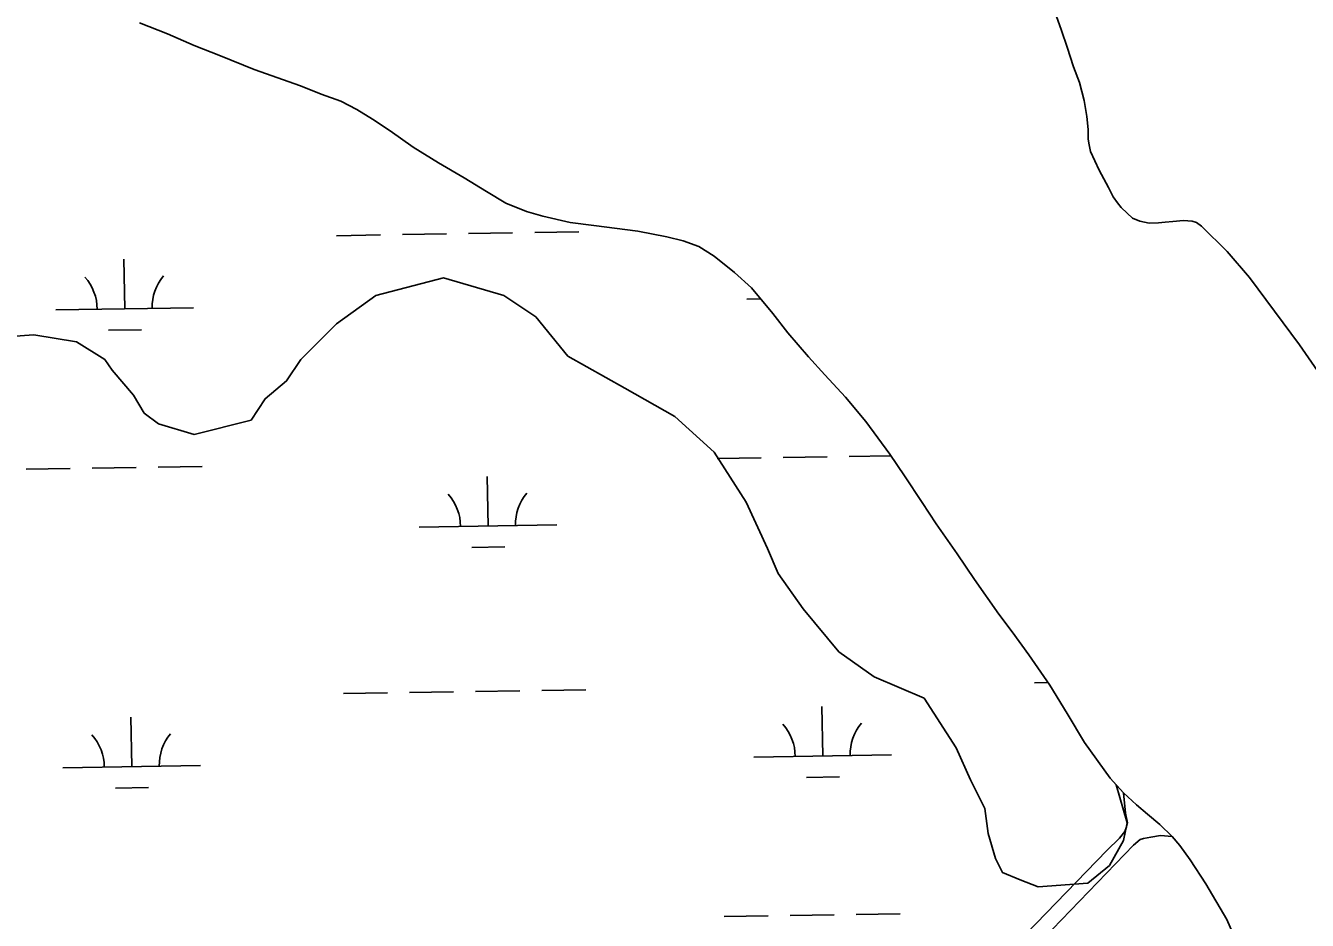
# Model space of a CAD drawing. Extents: x 3823584 to 3861785, y 301729 to 327625.
# Drawn here: x 3833950 to 3834881, y 323851 to 324501 of the extents above; entities that cross this region are included whole.
import ezdxf

# ---------------------------------------------------------------- set-up
doc = ezdxf.new("R2010")
doc.units = 0
for name, color, linetype in [('V-SITE-VEGE', 7, 'Continuous'), ('V-TOPO-SHOR', 7, 'Continuous'), ('V-WETL-SWMP', 7, 'Continuous')]:
    doc.layers.add(name, color=color, linetype=linetype)

msp = doc.modelspace()

# ---------------------------------------------------------------- linework, layer by layer
at = {"layer": 'V-SITE-VEGE'}
msp.add_lwpolyline([(3834032.76, 324503.18), (3834053.15, 324495.02), (3834072.56, 324486.67), (3834091.67, 324479.12), (3834116.03, 324469.16), (3834149.8, 324457.25), (3834164.65, 324451.31), (3834178.92, 324446.17), (3834190.69, 324440.05), (3834201.87, 324433.13), (3834214.82, 324424.73), (3834231.52, 324412.82), (3834249.92, 324401.3), (3834268.61, 324390.57), (3834284.73, 324380.46), (3834298.87, 324372.04), (3834313.92, 324366.1), (3834325.62, 324362.66), (3834345.54, 324358.08), (3834362.79, 324355.89), (3834394.73, 324351.64), (3834415.74, 324347.65), (3834427.54, 324344.71), (3834438.93, 324340.67), (3834450.1, 324333.66), (3834465.02, 324321.67), (3834477.36, 324310.48), (3834492.73, 324291.93), (3834503.67, 324277.88), (3834518.66, 324260.52), (3834530.59, 324247.35), (3834545.48, 324231.19), (3834560.27, 324213.54), (3834577.7, 324189.62), (3834588.33, 324174.08), (3834601.32, 324154.55), (3834611.45, 324139.11), (3834626.71, 324117.19), (3834639.3, 324098.56), (3834656.92, 324073.45), (3834666.48, 324060.69), (3834678.59, 324043.85), (3834693.95, 324021.83), (3834706.53, 324001.31), (3834719.21, 323980.3), (3834737.72, 323954.29), (3834742.04, 323949.57), (3834750.11, 323921.96), (3834747.52, 323909.02), (3834737.18, 323890.9), (3834721.65, 323877.96), (3834685.44, 323875.37), (3834672.5, 323880.55), (3834659.57, 323885.72), (3834654.4, 323896.08), (3834649.23, 323914.19), (3834646.64, 323932.31), (3834636.29, 323953.02), (3834625.94, 323976.31), (3834602.66, 324012.54), (3834566.45, 324028.07), (3834540.58, 324046.19), (3834514.71, 324077.24), (3834496.6, 324103.13), (3834488.84, 324121.24), (3834473.32, 324154.89), (3834450.04, 324191.12), (3834421.58, 324217), (3834385.37, 324237.71), (3834343.98, 324261), (3834320.7, 324289.47), (3834297.42, 324305), (3834253.44, 324317.94), (3834204.29, 324305), (3834175.84, 324284.29), (3834149.97, 324258.41), (3834139.62, 324242.88), (3834124.1, 324229.94), (3834113.75, 324214.41), (3834072.36, 324204.06), (3834046.49, 324211.83), (3834036.15, 324219.59), (3834028.39, 324232.53), (3834012.87, 324250.65), (3834007.69, 324258.41), (3833987, 324271.35), (3833955.96, 324276.53), (3833922.33, 324273.94)], dxfattribs=at)
at = {"layer": 'V-TOPO-SHOR'}
for points in [[(3834698.52, 324508.49), (3834702.52, 324497.46), (3834706.52, 324485.52), (3834711.21, 324471.01), (3834715.41, 324459.67), (3834718.91, 324446.65), (3834720.92, 324435.03), (3834721.76, 324425.49), (3834721.82, 324418.84), (3834722.3, 324415.57), (3834723.46, 324409.7), (3834729.83, 324396.17), (3834736.51, 324383.43), (3834740.04, 324376.56), (3834742.99, 324372.28), (3834745.75, 324368.89), (3834750, 324364.69), (3834754.04, 324361.2), (3834759.29, 324358.88), (3834766.03, 324357.66), (3834772.98, 324357.81), (3834777.75, 324358.18), (3834783.31, 324358.85), (3834790.95, 324359.4), (3834797.3, 324359.06), (3834800.57, 324358.05), (3834804.13, 324355.25), (3834822.68, 324336.98), (3834838.85, 324318.14), (3834875.29, 324269.2), (3834910.53, 324217.99)], [(3834639.3, 324098.56), (3834626.71, 324117.19), (3834611.45, 324139.11), (3834601.32, 324154.55), (3834588.33, 324174.08), (3834577.7, 324189.62), (3834560.27, 324213.54), (3834545.48, 324231.19), (3834530.59, 324247.35), (3834518.66, 324260.52), (3834503.67, 324277.88), (3834492.73, 324291.93), (3834477.36, 324310.48), (3834465.02, 324321.67), (3834450.1, 324333.66), (3834438.93, 324340.67), (3834427.54, 324344.71), (3834415.74, 324347.65), (3834394.73, 324351.64), (3834362.79, 324355.89), (3834345.54, 324358.08), (3834325.62, 324362.66), (3834313.92, 324366.1), (3834298.87, 324372.04), (3834284.73, 324380.46), (3834268.61, 324390.57), (3834249.92, 324401.3), (3834231.52, 324412.82), (3834214.82, 324424.72), (3834201.87, 324433.13), (3834190.69, 324440.05), (3834178.92, 324446.17), (3834164.65, 324451.31), (3834149.8, 324457.25), (3834116.03, 324469.16), (3834091.67, 324479.12), (3834072.56, 324486.67), (3834053.15, 324495.02), (3834032.76, 324503.18)], [(3834747.49, 323943.61), (3834737.72, 323954.29), (3834719.21, 323980.3), (3834706.53, 324001.31), (3834693.95, 324021.83), (3834678.59, 324043.85), (3834666.48, 324060.69), (3834656.93, 324073.45), (3834639.3, 324098.56)], [(3833941.56, 323097.9), (3834004.36, 323155.84), (3834025.49, 323176.14), (3834087.8, 323235.47), (3834155.12, 323304.69), (3834237.29, 323387.9), (3834327.55, 323480.09), (3834398.06, 323551.67), (3834470.86, 323626.31), (3834533.32, 323693.37), (3834604.72, 323765.14), (3834676.54, 323840.98), (3834735.38, 323901.81), (3834744.46, 323910.68), (3834748.45, 323915.62), (3834749.66, 323918.88), (3834750.27, 323921.76), (3834749.02, 323928.8), (3834747.49, 323943.61), (3834756.87, 323935.03), (3834764.96, 323928.13), (3834773.95, 323920.64), (3834782.74, 323911.85)], [(3834833.65, 323825.91), (3834822.39, 323851.58), (3834807.15, 323877.57), (3834795.94, 323894.91), (3834788.45, 323905.37), (3834782.74, 323911.85), (3834773.95, 323920.64), (3834764.96, 323928.13), (3834756.87, 323935.03), (3834747.49, 323943.61)], [(3834782.74, 323911.85), (3834774.31, 323912.59), (3834767.37, 323911.45), (3834762.1, 323910.48), (3834759.62, 323909.7), (3834754.64, 323905.57), (3834695.89, 323844.73), (3834605.53, 323751.35), (3834510.08, 323652.26), (3834442.95, 323582.25), (3834341.22, 323477.14), (3834255.37, 323392.36), (3834161.71, 323296.23), (3834076.94, 323209.06), (3834008.52, 323139.06), (3833958.16, 323088.58), (3833917.37, 323045.39)]]:
    msp.add_lwpolyline(points, dxfattribs=at)
at = {"layer": 'V-WETL-SWMP'}
for p, q in [((3834223.79, 324349.2), (3834255.79, 324349.7)), ((3834271.79, 324349.94), (3834303.78, 324350.44)), ((3834319.78, 324350.68), (3834351.78, 324351.18)), ((3834175.8, 324348.46), (3834207.79, 324348.96)), ((3834022.01, 324295.34), (3834021.45, 324331.34)), ((3833972.01, 324294.57), (3834072, 324296.12)), ((3834473.86, 324302.31), (3834484, 324302.47)), ((3834010.25, 324279.73), (3834034.24, 324280.1)), ((3834452.23, 324186.53), (3834484.23, 324187.03)), ((3834500.23, 324187.27), (3834532.23, 324187.77)), ((3834548.22, 324188.01), (3834578.48, 324188.48)), ((3833950.39, 324178.79), (3833982.38, 324179.29)), ((3833998.38, 324179.53), (3834030.38, 324180.03)), ((3834046.38, 324180.27), (3834078.37, 324180.77)), ((3834285.91, 324137.53), (3834285.35, 324173.53)), ((3834235.91, 324136.76), (3834335.9, 324138.3)), ((3834274.15, 324121.92), (3834298.14, 324122.29)), ((3834180.93, 324015.83), (3834212.92, 324016.32)), ((3834228.92, 324016.57), (3834260.92, 324017.06)), ((3834276.92, 324017.31), (3834308.91, 324017.8)), ((3834324.91, 324018.05), (3834356.91, 324018.54)), ((3834682.77, 324023.57), (3834692.63, 324023.72)), ((3834528.98, 323970.45), (3834528.43, 324006.44)), ((3834027.14, 323962.71), (3834026.58, 323998.7)), ((3834478.99, 323969.68), (3834578.98, 323971.22)), ((3833977.14, 323961.94), (3834077.13, 323963.48)), ((3834517.22, 323954.83), (3834541.22, 323955.2)), ((3834015.37, 323947.1), (3834039.37, 323947.47)), ((3834457.36, 323853.9), (3834489.36, 323854.39)), ((3834505.36, 323854.64), (3834537.35, 323855.13)), ((3834553.35, 323855.38), (3834585.35, 323855.87))]:
    msp.add_line(p, q, dxfattribs=at)
msp.add_lwpolyline([(3834032.76, 324503.18), (3834053.15, 324495.02), (3834072.56, 324486.67), (3834091.67, 324479.12), (3834116.03, 324469.16), (3834149.8, 324457.25), (3834164.65, 324451.31), (3834178.92, 324446.17), (3834190.69, 324440.05), (3834201.87, 324433.13), (3834214.82, 324424.72), (3834231.52, 324412.82), (3834249.92, 324401.3), (3834268.61, 324390.57), (3834284.73, 324380.46), (3834298.87, 324372.04), (3834313.93, 324366.1), (3834325.62, 324362.66), (3834345.54, 324358.08), (3834362.79, 324355.89), (3834394.73, 324351.64), (3834415.74, 324347.65), (3834427.54, 324344.71), (3834438.93, 324340.67), (3834450.1, 324333.66), (3834465.02, 324321.66), (3834477.36, 324310.48), (3834492.73, 324291.93), (3834503.67, 324277.88), (3834518.66, 324260.52), (3834530.59, 324247.35), (3834545.48, 324231.19), (3834560.27, 324213.54), (3834577.7, 324189.62), (3834588.33, 324174.08), (3834601.32, 324154.55), (3834611.45, 324139.11), (3834626.71, 324117.19), (3834639.3, 324098.56), (3834656.93, 324073.45), (3834666.48, 324060.69), (3834678.59, 324043.85), (3834693.95, 324021.83), (3834706.53, 324001.31), (3834719.21, 323980.3), (3834737.72, 323954.29), (3834747.49, 323943.61), (3834749.02, 323928.8), (3834750.27, 323921.76), (3834749.66, 323918.88), (3834748.45, 323915.62), (3834744.46, 323910.68), (3834735.38, 323901.81), (3834676.54, 323840.98)], dxfattribs=at)
for centre, start, end in [((3833966.76, 324294.97), 0.11154, 41.6552), ((3834077.24, 324296.67), 140.11153, 181.65519), ((3834230.66, 324137.16), 0.11154, 41.6552), ((3834341.14, 324138.86), 140.11153, 181.65519), ((3834082.36, 323964.04), 140.11153, 181.65519), ((3834473.74, 323970.07), 0.11154, 41.6552), ((3834584.21, 323971.77), 140.11153, 181.65519), ((3833971.89, 323962.33), 0.11154, 41.6552)]:
    msp.add_arc(centre, 35.25, start, end, dxfattribs=at)

doc.saveas('drawing.dxf')
